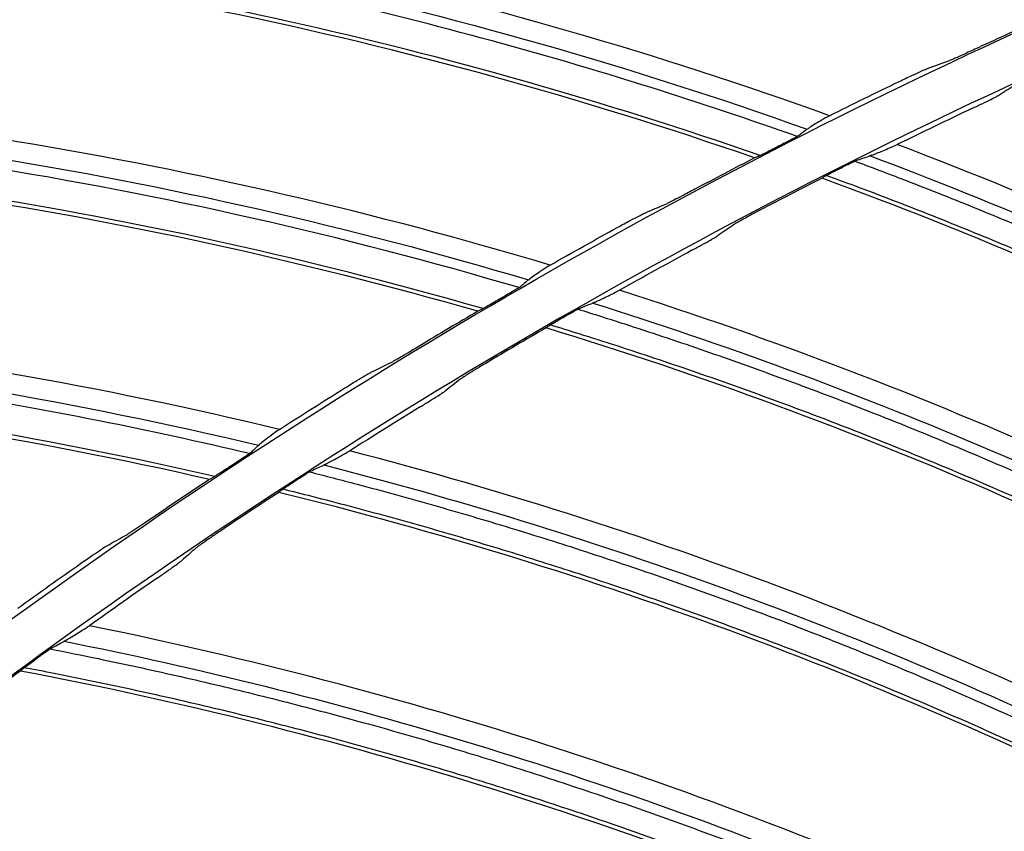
# Model space of a CAD drawing. Header units: centimetres. Extents: x 8435 to 34224, y 15581 to 23928.
# Tile 897 of 1056: x 14696.61 to 14700.92, y 23908.12 to 23911.67. Entities that reach past the tile are written whole.
import ezdxf

# ---------------------------------------------------------------- set-up
doc = ezdxf.new("R2010")
doc.units = ezdxf.units.CM
doc.header["$LTSCALE"] = 0.2
doc.layers.add('1', color=7, linetype='Continuous', true_color=0xffffff)

# ---------------------------------------------------------------- blocks, each defined once
blk = doc.blocks.new('A$C992146fe')
at = {"layer": '1', "color": 0, "linetype": 'Continuous', "extrusion": (0, 0, -1)}
for radius in [59.1458, 58.1597, 57.6055, 57.6]:
    blk.add_circle((-566.6772, 326.3007), radius, dxfattribs=at)
blk.add_arc((-566.6573, 326.3007), 65.2162, 23.948491, 70.835151, dxfattribs=at)
at = {"layer": '1', "color": 0, "linetype": 'Continuous'}
for points, knots in [([(624.8573, 326.3007), (624.8573, 328.2226), (624.7623, 330.1384), (624.3833, 333.9576), (624.0984, 335.86), (622.9768, 341.462), (621.8732, 345.0871), (619.6853, 350.3608), (618.8617, 352.0999), (617.0533, 355.4751), (616.0725, 357.1061), (612.9067, 361.834), (610.5003, 364.7677), (606.4335, 368.8303), (605.0083, 370.1191), (602.0652, 372.5299), (600.5411, 373.658), (597.3891, 375.7616), (595.7612, 376.7371), (592.3997, 378.5328), (590.6562, 379.3567), (585.3571, 381.5471), (581.7278, 382.6437), (574.2793, 384.1242), (570.4232, 384.5029), (562.822, 384.4984), (559.0501, 384.1274), (553.4356, 383.011), (551.5637, 382.5418), (547.9118, 381.4322), (546.1239, 380.7911), (540.8718, 378.6143), (537.5122, 376.8234), (531.1266, 372.556), (528.1941, 370.1435), (524.1719, 366.1231), (522.8943, 364.7154), (520.4685, 361.7617), (519.3197, 360.2126), (516.1441, 355.4585), (514.3577, 352.1165), (512.1711, 346.846), (511.5226, 345.0378), (510.4094, 341.3701), (509.9473, 339.5226), (508.8363, 333.9403), (508.4597, 330.1659), (508.4561, 324.4231), (508.5503, 322.5006), (508.9228, 318.7122), (509.2008, 316.836), (509.938, 313.1191), (510.3972, 311.2784), (511.4995, 307.6329), (512.147, 305.8184), (514.341, 300.5153), (516.1291, 297.1709), (519.2875, 292.4341), (520.4203, 290.9021), (522.851, 287.9349), (524.1388, 286.5133), (528.1699, 282.4781), (531.0966, 280.0706), (535.8489, 276.8869), (537.5028, 275.8933), (540.8703, 274.0903), (542.5879, 273.2771), (547.8393, 271.0966), (551.4716, 269.9854), (559.0086, 268.4776), (562.7904, 268.1057), (568.4763, 268.0982), (570.3742, 268.1881), (574.1753, 268.5567), (576.0844, 268.8376), (581.6968, 269.9482), (585.3246, 271.0446), (590.597, 273.2182), (592.3315, 274.0345), (595.7176, 275.8386), (597.353, 276.8171), (602.0911, 279.9747), (605.0279, 282.3738), (609.0922, 286.4236), (610.3883, 287.8498), (612.8086, 290.7912), (613.9407, 292.3137), (616.0511, 295.461), (617.0294, 297.0857), (618.8303, 300.4388), (619.6562, 302.1755), (621.8643, 307.4828), (622.9735, 311.1247), (624.0986, 316.7412), (624.3836, 318.6457), (624.7623, 322.4634), (624.8573, 324.3787), (624.8573, 326.3007)], [0, 0, 0, 0, 0.015625, 0.015625, 0.03125, 0.03125, 0.0625, 0.0625, 0.078125, 0.078125, 0.09375, 0.09375, 0.125, 0.125, 0.140625, 0.140625, 0.15625, 0.15625, 0.171875, 0.171875, 0.1875, 0.1875, 0.21875, 0.21875, 0.25, 0.25, 0.28125, 0.28125, 0.296875, 0.296875, 0.3125, 0.3125, 0.34375, 0.34375, 0.375, 0.375, 0.390625, 0.390625, 0.40625, 0.40625, 0.4375, 0.4375, 0.453125, 0.453125, 0.46875, 0.46875, 0.5, 0.5, 0.515625, 0.515625, 0.53125, 0.53125, 0.546875, 0.546875, 0.5625, 0.5625, 0.59375, 0.59375, 0.609375, 0.609375, 0.625, 0.625, 0.65625, 0.65625, 0.671875, 0.671875, 0.6875, 0.6875, 0.71875, 0.71875, 0.75, 0.75, 0.765625, 0.765625, 0.78125, 0.78125, 0.8125, 0.8125, 0.828125, 0.828125, 0.84375, 0.84375, 0.875, 0.875, 0.890625, 0.890625, 0.90625, 0.90625, 0.921875, 0.921875, 0.9375, 0.9375, 0.96875, 0.96875, 0.984375, 0.984375, 1, 1, 1, 1]), ([(624.4573, 326.3007), (624.4573, 324.3919), (624.363, 322.4897), (623.9868, 318.6983), (623.7038, 316.8069), (622.5864, 311.2289), (621.4849, 307.6121), (619.292, 302.3413), (618.4717, 300.6165), (616.6832, 297.2866), (615.7116, 295.673), (613.6157, 292.5473), (612.4914, 291.0352), (610.0877, 288.1141), (608.8005, 286.6977), (604.7642, 282.6757), (601.8477, 280.2931), (597.1419, 277.1572), (595.5179, 276.1854), (592.1551, 274.3937), (590.4325, 273.5831), (585.1962, 271.4244), (581.5934, 270.3355), (576.0196, 269.2325), (574.1236, 268.9536), (570.3487, 268.5875), (568.4638, 268.4982), (562.8168, 268.5056), (559.0614, 268.8749), (551.5757, 270.3725), (547.9688, 271.4759), (542.7532, 273.6416), (541.0475, 274.4492), (537.7032, 276.2397), (536.0606, 277.2265), (531.3411, 280.3883), (528.4344, 282.7792), (524.431, 286.7868), (523.1521, 288.1986), (520.7381, 291.1454), (519.6131, 292.6668), (516.4762, 297.3712), (514.7006, 300.6926), (512.5216, 305.9592), (511.8786, 307.7612), (510.7839, 311.3815), (510.3279, 313.2096), (509.5957, 316.9011), (509.3195, 318.7644), (508.9497, 322.5267), (508.8561, 324.436), (508.8597, 330.1393), (509.2336, 333.8877), (510.3371, 339.4318), (510.796, 341.2666), (511.9015, 344.909), (512.5456, 346.7048), (514.7171, 351.9391), (516.4913, 355.2582), (519.645, 359.9795), (520.786, 361.5181), (523.1951, 364.4514), (524.4639, 365.8494), (528.4586, 369.8423), (531.3706, 372.2379), (537.7127, 376.4763), (541.0489, 378.2547), (546.265, 380.4166), (548.0407, 381.0533), (551.6674, 382.1552), (553.5265, 382.6213), (559.1024, 383.73), (562.8485, 384.0984), (570.3972, 384.1029), (574.2271, 383.7268), (581.6241, 382.2565), (585.2287, 381.1674), (590.4913, 378.9921), (592.2229, 378.1738), (595.5611, 376.3905), (597.1779, 375.4217), (600.3082, 373.3325), (601.8218, 372.2121), (604.7447, 369.818), (606.1601, 368.538), (610.199, 364.5033), (612.5888, 361.5899), (615.7329, 356.8943), (616.707, 355.2745), (618.5029, 351.9226), (619.3209, 350.1954), (621.4937, 344.958), (622.5897, 341.3578), (623.7037, 335.7943), (623.9866, 333.9049), (624.363, 330.112), (624.4573, 328.2094), (624.4573, 326.3007)], [0, 0, 0, 0, 0.015625, 0.015625, 0.03125, 0.03125, 0.0625, 0.0625, 0.078125, 0.078125, 0.09375, 0.09375, 0.109375, 0.109375, 0.125, 0.125, 0.15625, 0.15625, 0.171875, 0.171875, 0.1875, 0.1875, 0.21875, 0.21875, 0.234375, 0.234375, 0.25, 0.25, 0.28125, 0.28125, 0.3125, 0.3125, 0.328125, 0.328125, 0.34375, 0.34375, 0.375, 0.375, 0.390625, 0.390625, 0.40625, 0.40625, 0.4375, 0.4375, 0.453125, 0.453125, 0.46875, 0.46875, 0.484375, 0.484375, 0.5, 0.5, 0.53125, 0.53125, 0.546875, 0.546875, 0.5625, 0.5625, 0.59375, 0.59375, 0.609375, 0.609375, 0.625, 0.625, 0.65625, 0.65625, 0.6875, 0.6875, 0.703125, 0.703125, 0.71875, 0.71875, 0.75, 0.75, 0.78125, 0.78125, 0.8125, 0.8125, 0.828125, 0.828125, 0.84375, 0.84375, 0.859375, 0.859375, 0.875, 0.875, 0.90625, 0.90625, 0.921875, 0.921875, 0.9375, 0.9375, 0.96875, 0.96875, 0.984375, 0.984375, 1, 1, 1, 1]), ([(617.8573, 326.3007), (617.8573, 329.683), (617.5254, 333.0093), (616.55, 337.9168), (616.1448, 339.5391), (615.1701, 342.7557), (614.5981, 344.3543), (612.6707, 349.0047), (611.098, 351.9455), (608.3114, 356.1196), (607.3071, 357.4757), (605.1657, 360.0852), (604.0389, 361.327), (600.4959, 364.8693), (597.9183, 366.9888), (593.7207, 369.796), (592.2664, 370.6676), (589.3104, 372.2472), (587.8011, 372.9607), (584.7207, 374.2374), (583.1496, 374.8006), (579.9448, 375.7748), (578.3023, 376.1873), (573.3455, 377.1736), (570.0234, 377.4989), (565.015, 377.5015), (563.3412, 377.421), (559.9847, 377.092), (558.3123, 376.8437), (553.3874, 375.8643), (550.1958, 374.8981), (545.5467, 372.9761), (544.0122, 372.2514), (541.0455, 370.6663), (539.6108, 369.806), (535.4491, 367.0268), (532.8626, 364.9112), (528.0814, 360.135), (525.9577, 357.5434), (523.1758, 353.3854), (522.3151, 351.9527), (520.7295, 348.9919), (520.0026, 347.4572), (518.0737, 342.8037), (517.1051, 339.6123), (515.7944, 333.0531), (515.4585, 329.6601), (515.4561, 322.9774), (515.7789, 319.6567), (516.7588, 314.7071), (517.1703, 313.0608), (518.1427, 309.8512), (518.7049, 308.2788), (519.979, 305.1972), (520.6909, 303.688), (522.266, 300.7339), (523.1337, 299.2825), (525.9415, 295.0751), (528.0603, 292.4946), (531.5973, 288.9506), (532.8367, 287.8241), (535.4394, 285.6839), (536.799, 284.6747), (540.9749, 281.8813), (543.9143, 280.3068), (548.557, 278.3775), (550.1529, 277.8045), (553.3736, 276.8252), (554.997, 276.4182), (559.9056, 275.4382), (563.2291, 275.1041), (569.9809, 275.0972), (573.3225, 275.4269), (578.2298, 276.3978), (579.851, 276.8013), (583.064, 277.7715), (584.6633, 278.3418), (589.322, 280.2676), (592.2645, 281.8385), (597.8286, 285.5457), (600.4667, 287.7061), (605.1978, 292.4296), (607.3181, 295.0047), (610.125, 299.193), (610.9993, 300.6484), (612.5837, 303.6066), (613.299, 305.1163), (615.2182, 309.7357), (616.2002, 312.9457), (617.5253, 319.5706), (617.8573, 322.9183), (617.8573, 326.3007)], [0, 0, 0, 0, 0.03125, 0.03125, 0.046875, 0.046875, 0.0625, 0.0625, 0.09375, 0.09375, 0.109375, 0.109375, 0.125, 0.125, 0.15625, 0.15625, 0.171875, 0.171875, 0.1875, 0.1875, 0.203125, 0.203125, 0.21875, 0.21875, 0.25, 0.25, 0.265625, 0.265625, 0.28125, 0.28125, 0.3125, 0.3125, 0.328125, 0.328125, 0.34375, 0.34375, 0.375, 0.375, 0.40625, 0.40625, 0.421875, 0.421875, 0.4375, 0.4375, 0.46875, 0.46875, 0.5, 0.5, 0.53125, 0.53125, 0.546875, 0.546875, 0.5625, 0.5625, 0.578125, 0.578125, 0.59375, 0.59375, 0.625, 0.625, 0.640625, 0.640625, 0.65625, 0.65625, 0.6875, 0.6875, 0.703125, 0.703125, 0.71875, 0.71875, 0.75, 0.75, 0.78125, 0.78125, 0.796875, 0.796875, 0.8125, 0.8125, 0.84375, 0.84375, 0.875, 0.875, 0.90625, 0.90625, 0.921875, 0.921875, 0.9375, 0.9375, 0.96875, 0.96875, 1, 1, 1, 1]), ([(617.4573, 326.3007), (617.4573, 322.9444), (617.128, 319.6233), (615.8131, 313.0499), (614.8389, 309.8652), (612.9346, 305.2818), (612.2249, 303.7838), (610.6529, 300.8489), (609.7854, 299.4048), (607.0005, 295.2492), (604.8965, 292.6941), (600.2027, 288.0078), (597.5849, 285.864), (592.0646, 282.1859), (589.1449, 280.6272), (584.5227, 278.7165), (582.9358, 278.1506), (579.748, 277.1881), (578.1394, 276.7876), (573.2704, 275.8244), (569.9551, 275.4973), (563.2558, 275.5041), (559.9586, 275.8355), (555.0881, 276.8079), (553.4773, 277.2118), (550.2819, 278.1833), (548.6984, 278.7519), (544.092, 280.6662), (541.1756, 282.2284), (537.0322, 284.9999), (535.6832, 286.0013), (533.1009, 288.1247), (531.8713, 289.2424), (528.3617, 292.7588), (526.2596, 295.319), (523.4737, 299.4936), (522.6128, 300.9337), (521.05, 303.8647), (520.3437, 305.362), (519.0795, 308.4196), (518.5217, 309.9798), (517.557, 313.1642), (517.1486, 314.7977), (516.1764, 319.7086), (515.8561, 323.0035), (515.8585, 329.6337), (516.1918, 333.0005), (517.4921, 339.5081), (518.4533, 342.6748), (520.3671, 347.2918), (521.0883, 348.8147), (522.6614, 351.7522), (523.5155, 353.1737), (526.2758, 357.2994), (528.3826, 359.8705), (533.1268, 364.6097), (535.6927, 366.7085), (539.8222, 369.4661), (541.2457, 370.3197), (544.189, 371.8923), (545.7117, 372.6114), (550.3244, 374.5184), (553.4911, 375.4771), (558.3775, 376.4489), (560.0368, 376.6952), (563.367, 377.0216), (565.0278, 377.1015), (569.9973, 377.0989), (573.2933, 376.7762), (578.2113, 375.7975), (579.841, 375.3882), (583.0207, 374.4217), (584.5796, 373.8629), (587.636, 372.5961), (589.1335, 371.8882), (592.0663, 370.321), (593.5093, 369.4562), (597.674, 366.6709), (600.2315, 364.5681), (603.7469, 361.0533), (604.8648, 359.8212), (606.9895, 357.2322), (607.986, 355.8867), (610.7509, 351.7451), (612.3112, 348.8272), (614.2236, 344.2133), (614.7912, 342.627), (615.7581, 339.4357), (616.1602, 337.8261), (617.128, 332.9567), (617.4573, 329.6569), (617.4573, 326.3007)], [0, 0, 0, 0, 0.03125, 0.03125, 0.0625, 0.0625, 0.078125, 0.078125, 0.09375, 0.09375, 0.125, 0.125, 0.15625, 0.15625, 0.1875, 0.1875, 0.203125, 0.203125, 0.21875, 0.21875, 0.25, 0.25, 0.28125, 0.28125, 0.296875, 0.296875, 0.3125, 0.3125, 0.34375, 0.34375, 0.359375, 0.359375, 0.375, 0.375, 0.40625, 0.40625, 0.421875, 0.421875, 0.4375, 0.4375, 0.453125, 0.453125, 0.46875, 0.46875, 0.5, 0.5, 0.53125, 0.53125, 0.5625, 0.5625, 0.578125, 0.578125, 0.59375, 0.59375, 0.625, 0.625, 0.65625, 0.65625, 0.671875, 0.671875, 0.6875, 0.6875, 0.71875, 0.71875, 0.734375, 0.734375, 0.75, 0.75, 0.78125, 0.78125, 0.796875, 0.796875, 0.8125, 0.8125, 0.828125, 0.828125, 0.84375, 0.84375, 0.875, 0.875, 0.890625, 0.890625, 0.90625, 0.90625, 0.9375, 0.9375, 0.953125, 0.953125, 0.96875, 0.96875, 1, 1, 1, 1]), ([(545.5558, 372.9656), (544.0738, 373.5705), (542.5491, 374.0821), (540.1965, 374.703), (539.4079, 374.8834), (537.8221, 375.1912), (537.024, 375.3134), (536.2242, 375.4243)], [0, 0, 0, 0, 0.5, 0.5, 0.75, 0.75, 1, 1, 1, 1]), ([(543.4334, 371.942), (543.0097, 372.0924), (542.5833, 372.2351), (541.6622, 372.5252), (541.1665, 372.6701), (540.1698, 372.9395), (539.6686, 373.064), (538.6617, 373.2922), (538.1557, 373.3959), (537.1402, 373.582), (536.6304, 373.6645), (535.6079, 373.8081), (535.0951, 373.8692), (534.3854, 373.9389), (534.1894, 373.9572), (533.9933, 373.9749)], [0, 0, 0, 0, 0.139267, 0.139267, 0.299215, 0.299215, 0.459162, 0.459162, 0.619111, 0.619111, 0.779061, 0.779061, 0.939011, 0.939011, 1, 1, 1, 1]), ([(534.1355, 374.0502), (534.4632, 374.0214), (534.7907, 373.9904), (536.3578, 373.8152), (537.5913, 373.6135), (540.4059, 373.0041), (541.9806, 372.5553), (543.5199, 372.0061)], [0, 0, 0, 0, 0.102454, 0.102454, 0.491001, 0.491001, 1, 1, 1, 1]), ([(543.1087, 371.7754), (541.7508, 372.2472), (540.3656, 372.6405), (537.7438, 373.2239), (536.511, 373.4328), (534.7329, 373.6424), (534.1939, 373.6942), (533.6543, 373.741)], [0, 0, 0, 0, 0.445329, 0.445329, 0.832208, 0.832208, 1, 1, 1, 1]), ([(543.0602, 371.7548), (541.5477, 372.2786), (539.9976, 372.7068), (537.6148, 373.1995), (536.8177, 373.3369), (535.2176, 373.5584), (534.4141, 373.6372), (533.6094, 373.7047)], [0, 0, 0, 0, 0.5, 0.5, 0.75, 0.75, 1, 1, 1, 1]), ([(545.018, 372.7197), (544.9791, 372.7016), (544.9398, 372.6835), (544.8764, 372.6546), (544.8501, 372.6427), (544.8112, 372.6255), (544.7965, 372.6191), (544.7777, 372.6112), (544.7716, 372.6087), (544.7676, 372.6073)], [0, 0, 0, 0, 0.373375, 0.373375, 0.655962, 0.655962, 0.861458, 0.861458, 1, 1, 1, 1]), ([(544.3261, 372.4237), (544.3641, 372.4421), (544.4026, 372.4604), (544.4652, 372.4897), (544.4914, 372.5017), (544.5302, 372.5192), (544.5449, 372.5257), (544.5638, 372.5338), (544.5699, 372.5363), (544.5738, 372.5377)], [0, 0, 0, 0, 0.369134, 0.369134, 0.653136, 0.653136, 0.859831, 0.859831, 1, 1, 1, 1]), ([(544.9635, 372.1871), (544.9939, 372.2015), (545.0243, 372.216), (545.0808, 372.2432), (545.1077, 372.2563), (545.1481, 372.2762), (545.1635, 372.284), (545.1865, 372.2958), (545.1949, 372.3003), (545.1988, 372.3027)], [0, 0, 0, 0, 0.298976, 0.298976, 0.590738, 0.590738, 0.804055, 0.804055, 1, 1, 1, 1]), ([(531.5973, 372.2195), (531.9264, 372.2085), (532.2553, 372.1952), (533.8298, 372.1051), (535.0724, 371.9705), (537.9159, 371.5144), (539.5125, 371.1515), (541.0792, 370.6865)], [0, 0, 0, 0, 0.102523, 0.102523, 0.491048, 0.491048, 1, 1, 1, 1]), ([(540.9962, 370.6178), (539.4492, 371.0741), (537.8726, 371.4308), (535.0533, 371.8805), (533.8134, 372.0151), (532.2002, 372.1083), (531.8283, 372.1225), (531.4563, 372.1344)], [0, 0, 0, 0, 0.499339, 0.499339, 0.884694, 0.884694, 1, 1, 1, 1]), ([(543.716, 372.1245), (543.6889, 372.1091), (543.6627, 372.0941), (543.6165, 372.067), (543.5959, 372.0546), (543.5595, 372.0323), (543.5438, 372.0223), (543.5308, 372.0137)], [0, 0, 0, 0, 0.332992, 0.332992, 0.665342, 0.665342, 1, 1, 1, 1]), ([(543.5144, 372.0021), (543.5011, 371.992), (543.4878, 371.9818), (543.4645, 371.9639), (543.4545, 371.9563), (543.4445, 371.9486)], [0, 0, 0, 0, 0.571882, 0.571882, 1, 1, 1, 1]), ([(543.4445, 371.9486), (543.4435, 371.9478), (543.4409, 371.9463), (543.4334, 371.942), (543.4284, 371.9392), (543.4147, 371.9318), (543.4051, 371.9267), (543.3813, 371.9142), (543.3662, 371.9064), (543.3449, 371.8954), (543.3386, 371.8922), (543.3323, 371.889)], [0, 0, 0, 0, 0.164995, 0.164995, 0.328676, 0.328676, 0.558258, 0.558258, 0.871782, 0.871782, 1, 1, 1, 1]), ([(540.6338, 370.4107), (539.0951, 370.8518), (537.524, 371.1955), (535.1179, 371.5584), (534.3144, 371.6525), (532.7045, 371.7871), (531.8978, 371.8222), (531.0906, 371.846)], [0, 0, 0, 0, 0.5, 0.5, 0.75, 0.75, 1, 1, 1, 1]), ([(540.6811, 370.4338), (539.2999, 370.8313), (537.8952, 371.1491), (535.2453, 371.5898), (534.0052, 371.7314), (532.2171, 371.8446), (531.6754, 371.8672), (531.1336, 371.8847)], [0, 0, 0, 0, 0.445129, 0.445129, 0.832057, 0.832057, 1, 1, 1, 1]), ([(543.2191, 371.8309), (543.2001, 371.8212), (543.1809, 371.8114), (543.1485, 371.795), (543.1345, 371.7881), (543.1137, 371.7778), (543.1058, 371.774), (543.0947, 371.7688), (543.0908, 371.7671), (543.0885, 371.7661)], [0, 0, 0, 0, 0.352323, 0.352323, 0.636542, 0.636542, 0.840789, 0.840789, 1, 1, 1, 1]), ([(543.3323, 371.889), (543.32, 371.8827), (543.3078, 371.8764), (543.2779, 371.8611), (543.2603, 371.8521), (543.2348, 371.839), (543.2269, 371.835), (543.2191, 371.8309)], [0, 0, 0, 0, 0.324877, 0.324877, 0.79118, 0.79118, 1, 1, 1, 1]), ([(544.0874, 371.7788), (544.1137, 371.7888), (544.1455, 371.8017), (544.2199, 371.8326), (544.2633, 371.8511), (544.31, 371.8712)], [0, 0, 0, 0, 0.496674, 0.496674, 1, 1, 1, 1]), ([(543.8335, 371.6757), (543.8485, 371.6833), (543.8638, 371.6909), (543.8911, 371.7044), (543.9036, 371.7104), (543.923, 371.7197), (543.9306, 371.7233), (543.9418, 371.7284), (543.9458, 371.7302), (543.9495, 371.7317), (543.9503, 371.732), (543.9509, 371.7322)], [0, 0, 0, 0, 0.30528, 0.30528, 0.574482, 0.574482, 0.77629, 0.77629, 0.938892, 0.938892, 1, 1, 1, 1]), ([(544.0711, 371.7727), (546.3199, 370.9293), (548.4866, 369.8696), (550.8985, 368.3838), (551.2601, 368.1524), (551.6177, 367.9148)], [0, 0, 0, 0, 0.848459, 0.848459, 1, 1, 1, 1]), ([(543.6707, 371.5909), (543.6725, 371.5921), (543.6762, 371.5943), (543.6861, 371.5998), (543.6923, 371.6032), (543.7098, 371.6125), (543.7223, 371.6191), (543.7518, 371.6344), (543.7698, 371.6436), (543.79, 371.6538), (543.7923, 371.655), (543.7946, 371.6562)], [0, 0, 0, 0, 0.175467, 0.175467, 0.34884, 0.34884, 0.616837, 0.616837, 0.956428, 0.956428, 1, 1, 1, 1]), ([(543.9376, 371.7266), (544.0724, 371.6765), (544.2069, 371.6257), (544.5575, 371.4908), (544.7732, 371.4055), (545.2029, 371.231), (545.4169, 371.1417), (545.8433, 370.9592), (546.0557, 370.8659), (546.4786, 370.6755), (546.6892, 370.5783), (547.1084, 370.3799), (547.3172, 370.2787), (547.7326, 370.0725), (547.9394, 369.9674), (548.3509, 369.7534), (548.5557, 369.6444), (548.9631, 369.4226), (549.1658, 369.3098), (549.569, 369.0804), (549.7696, 368.9638), (550.1684, 368.727), (550.3668, 368.6066), (550.7612, 368.3624), (550.9573, 368.2384), (551.2791, 368.0307), (551.4056, 367.948), (551.5316, 367.8645)], [0, 0, 0, 0, 0.050524, 0.050524, 0.132015, 0.132015, 0.213505, 0.213505, 0.294996, 0.294996, 0.376486, 0.376486, 0.457977, 0.457977, 0.539467, 0.539467, 0.620958, 0.620958, 0.702448, 0.702448, 0.783939, 0.783939, 0.865429, 0.865429, 0.94692, 0.94692, 1, 1, 1, 1]), ([(551.2929, 367.7767), (551.1226, 367.8885), (550.9514, 367.999), (550.5833, 368.2323), (550.3862, 368.3546), (549.9898, 368.5956), (549.7904, 368.7142), (549.3895, 368.9476), (549.188, 369.0625), (548.7828, 369.2884), (548.5792, 369.3994), (548.1698, 369.6176), (547.9641, 369.7248), (547.5507, 369.9351), (547.343, 370.0383), (546.9257, 370.2408), (546.716, 370.3401), (546.295, 370.5346), (546.0835, 370.6299), (545.6589, 370.8165), (545.4457, 370.9078), (545.0176, 371.0864), (544.8028, 371.1736), (544.3715, 371.3442), (544.155, 371.4274), (543.8547, 371.5397), (543.7715, 371.5704), (543.6882, 371.6009)], [0, 0, 0, 0, 0.071644, 0.071644, 0.153204, 0.153204, 0.234764, 0.234764, 0.316324, 0.316324, 0.397884, 0.397884, 0.479445, 0.479445, 0.561005, 0.561005, 0.642565, 0.642565, 0.724125, 0.724125, 0.805685, 0.805685, 0.887245, 0.887245, 0.968805, 0.968805, 1, 1, 1, 1]), ([(542.5364, 371.4801), (542.4985, 371.46), (542.4603, 371.4398), (542.3985, 371.4075), (542.3729, 371.3942), (542.335, 371.3749), (542.3207, 371.3677), (542.3023, 371.3588), (542.2963, 371.356), (542.2925, 371.3544)], [0, 0, 0, 0, 0.373388, 0.373388, 0.655969, 0.655969, 0.861462, 0.861462, 1, 1, 1, 1]), ([(541.8615, 371.1472), (541.8985, 371.1676), (541.9359, 371.1879), (541.9969, 371.2206), (542.0224, 371.234), (542.0602, 371.2536), (542.0745, 371.2609), (542.0929, 371.2699), (542.0989, 371.2727), (542.1027, 371.2744)], [0, 0, 0, 0, 0.369119, 0.369119, 0.653128, 0.653128, 0.859827, 0.859827, 1, 1, 1, 1]), ([(543.1061, 371.2956), (543.0764, 371.28), (543.0467, 371.2642), (542.9914, 371.2345), (542.9651, 371.2202), (542.9257, 371.1983), (542.9106, 371.1898), (542.8883, 371.1769), (542.8802, 371.172), (542.8764, 371.1693)], [0, 0, 0, 0, 0.298844, 0.298844, 0.590852, 0.590852, 0.80425, 0.80425, 1, 1, 1, 1]), ([(542.5108, 370.9454), (542.5404, 370.9614), (542.5699, 370.9776), (542.6249, 371.0078), (542.6511, 371.0223), (542.6903, 371.0444), (542.7053, 371.053), (542.7276, 371.066), (542.7357, 371.071), (542.7395, 371.0736)], [0, 0, 0, 0, 0.298971, 0.298971, 0.59074, 0.59074, 0.804056, 0.804056, 1, 1, 1, 1]), ([(541.2686, 370.8154), (541.2423, 370.7985), (541.2171, 370.7821), (541.1724, 370.7525), (541.1524, 370.739), (541.1173, 370.7147), (541.1022, 370.7039), (541.0897, 370.6946)], [0, 0, 0, 0, 0.332994, 0.332994, 0.665343, 0.665343, 1, 1, 1, 1]), ([(541.0071, 370.625), (541.0061, 370.6242), (541.0036, 370.6225), (540.9963, 370.6178), (540.9915, 370.6147), (540.9782, 370.6066), (540.9689, 370.601), (540.9458, 370.5872), (540.9312, 370.5786), (540.9105, 370.5665), (540.9044, 370.5629), (540.8983, 370.5594)], [0, 0, 0, 0, 0.165013, 0.165013, 0.328713, 0.328713, 0.558301, 0.558301, 0.871804, 0.871804, 1, 1, 1, 1]), ([(541.0739, 370.6822), (541.0612, 370.6713), (541.0484, 370.6604), (541.0262, 370.6414), (541.0166, 370.6332), (541.0071, 370.625)], [0, 0, 0, 0, 0.571881, 0.571881, 1, 1, 1, 1]), ([(610.8773, 326.3007), (610.8773, 323.3789), (610.5906, 320.5049), (609.747, 316.2625), (609.3965, 314.8598), (608.5531, 312.0783), (608.0588, 310.6988), (606.3942, 306.6848), (605.0348, 304.1432), (602.6223, 300.532), (601.7506, 299.3557), (599.9044, 297.1082), (598.9321, 296.038), (595.8733, 292.9818), (593.645, 291.1501), (590.0095, 288.7213), (588.7582, 287.9719), (586.2084, 286.6106), (584.9053, 285.9957), (582.2441, 284.8937), (580.8858, 284.4073), (578.1127, 283.5656), (576.6903, 283.2094), (572.4182, 282.3615), (569.5506, 282.0811), (563.7768, 282.0802), (560.8459, 282.3692), (555.1821, 283.498), (552.4248, 284.3332), (548.4024, 285.9984), (547.0765, 286.6252), (544.5202, 287.9926), (543.2832, 288.7356), (539.6912, 291.1363), (537.4485, 292.9726), (533.3245, 297.0973), (531.4967, 299.3294), (529.0942, 302.9234), (528.3503, 304.1626), (526.9792, 306.7258), (526.3532, 308.0501), (524.6922, 312.0625), (523.8562, 314.8185), (523.0079, 319.0734), (522.7922, 320.5194), (522.507, 323.416), (522.4372, 324.8608), (522.4374, 329.1854), (522.7168, 332.0551), (523.5672, 336.3393), (523.922, 337.7564), (524.7615, 340.5233), (525.2475, 341.8799), (526.3487, 344.5408), (526.9644, 345.8448), (528.3278, 348.3995), (529.0805, 349.6567), (531.5015, 353.2806), (533.3301, 355.5074), (537.4081, 359.5906), (539.6832, 361.4596), (544.4862, 364.6698), (547.0252, 366.0297), (551.0426, 367.6974), (552.423, 368.1927), (555.1985, 369.0354), (556.5988, 369.3856), (560.8358, 370.2303), (563.713, 370.519), (569.5506, 370.5223), (572.4222, 370.2379), (576.6615, 369.3982), (578.0631, 369.049), (580.843, 368.2087), (582.2233, 367.7157), (586.2382, 366.0547), (588.7786, 364.6987), (592.3864, 362.2939), (593.56, 361.4264), (595.813, 359.5801), (596.8852, 358.608), (599.9456, 355.5515), (601.7779, 353.3267), (604.2063, 349.7016), (604.9595, 348.4476), (606.3249, 345.8973), (606.9414, 344.5946), (608.046, 341.9357), (608.5336, 340.5792), (609.3774, 337.8114), (609.7347, 336.3935), (610.5907, 332.1096), (610.8773, 329.2224), (610.8773, 326.3007)], [0, 0, 0, 0, 0.03125, 0.03125, 0.046875, 0.046875, 0.0625, 0.0625, 0.09375, 0.09375, 0.109375, 0.109375, 0.125, 0.125, 0.15625, 0.15625, 0.171875, 0.171875, 0.1875, 0.1875, 0.203125, 0.203125, 0.21875, 0.21875, 0.25, 0.25, 0.28125, 0.28125, 0.3125, 0.3125, 0.328125, 0.328125, 0.34375, 0.34375, 0.375, 0.375, 0.40625, 0.40625, 0.421875, 0.421875, 0.4375, 0.4375, 0.46875, 0.46875, 0.484375, 0.484375, 0.5, 0.5, 0.53125, 0.53125, 0.546875, 0.546875, 0.5625, 0.5625, 0.578125, 0.578125, 0.59375, 0.59375, 0.625, 0.625, 0.65625, 0.65625, 0.6875, 0.6875, 0.703125, 0.703125, 0.71875, 0.71875, 0.75, 0.75, 0.78125, 0.78125, 0.796875, 0.796875, 0.8125, 0.8125, 0.84375, 0.84375, 0.859375, 0.859375, 0.875, 0.875, 0.90625, 0.90625, 0.921875, 0.921875, 0.9375, 0.9375, 0.953125, 0.953125, 0.96875, 0.96875, 1, 1, 1, 1]), ([(540.8983, 370.5594), (540.8864, 370.5524), (540.8745, 370.5455), (540.8455, 370.5286), (540.8284, 370.5186), (540.8037, 370.5042), (540.796, 370.4997), (540.7884, 370.4953)], [0, 0, 0, 0, 0.324875, 0.324875, 0.791178, 0.791178, 1, 1, 1, 1]), ([(541.6582, 370.4903), (541.6838, 370.5017), (541.7149, 370.5162), (541.7875, 370.5511), (541.8298, 370.572), (541.8754, 370.5946)], [0, 0, 0, 0, 0.496675, 0.496675, 1, 1, 1, 1]), ([(540.7884, 370.4953), (540.77, 370.4845), (540.7513, 370.4737), (540.7199, 370.4556), (540.7063, 370.4479), (540.686, 370.4365), (540.6783, 370.4323), (540.6676, 370.4265), (540.6638, 370.4246), (540.6615, 370.4235)], [0, 0, 0, 0, 0.352278, 0.352278, 0.636499, 0.636499, 0.840765, 0.840765, 1, 1, 1, 1]), ([(541.4102, 370.3736), (541.4248, 370.382), (541.4396, 370.3904), (541.4662, 370.4053), (541.4783, 370.412), (541.4972, 370.4224), (541.5046, 370.4264), (541.5155, 370.4321), (541.5194, 370.4341), (541.523, 370.4358), (541.5238, 370.4361), (541.5244, 370.4364)], [0, 0, 0, 0, 0.305299, 0.305299, 0.574488, 0.574488, 0.776301, 0.776301, 0.938918, 0.938918, 1, 1, 1, 1]), ([(541.6422, 370.4833), (543.9335, 369.7628), (546.1544, 368.822), (548.6433, 367.4689), (549.0171, 367.2573), (549.3871, 367.0394)], [0, 0, 0, 0, 0.848429, 0.848429, 1, 1, 1, 1]), ([(541.2522, 370.28), (541.254, 370.2813), (541.2576, 370.2837), (541.2672, 370.2898), (541.2732, 370.2935), (541.2901, 370.3038), (541.3023, 370.311), (541.3309, 370.3279), (541.3484, 370.3381), (541.368, 370.3494), (541.3702, 370.3507), (541.3725, 370.352)], [0, 0, 0, 0, 0.175483, 0.175483, 0.348872, 0.348872, 0.616863, 0.616863, 0.956417, 0.956417, 1, 1, 1, 1]), ([(541.5114, 370.43), (541.6488, 370.3873), (541.7859, 370.3438), (542.1434, 370.2281), (542.3633, 370.1546), (542.8019, 370.0036), (543.0204, 369.926), (543.4561, 369.7668), (543.6732, 369.6852), (544.1058, 369.5179), (544.3213, 369.4323), (544.7507, 369.2569), (544.9646, 369.1672), (545.3906, 368.9838), (545.6028, 368.89), (546.0253, 368.6985), (546.2357, 368.6008), (546.6545, 368.4014), (546.863, 368.2997), (547.278, 368.0925), (547.4846, 367.987), (547.8957, 367.772), (548.1003, 367.6626), (548.5073, 367.4401), (548.7098, 367.3269), (549.0426, 367.1368), (549.1734, 367.0611), (549.3038, 366.9845)], [0, 0, 0, 0, 0.050545, 0.050545, 0.132031, 0.132031, 0.213516, 0.213516, 0.295001, 0.295001, 0.376486, 0.376486, 0.457972, 0.457972, 0.539457, 0.539457, 0.620942, 0.620942, 0.702428, 0.702428, 0.783913, 0.783913, 0.865398, 0.865398, 0.946883, 0.946883, 1, 1, 1, 1]), ([(529.1626, 370.2541), (529.4918, 370.2609), (529.821, 370.2654), (531.3982, 370.2607), (532.6462, 370.1936), (535.5102, 369.8921), (537.1241, 369.6161), (538.7137, 369.2366)], [0, 0, 0, 0, 0.102537, 0.102537, 0.491055, 0.491055, 1, 1, 1, 1]), ([(549.0702, 366.8839), (548.894, 366.9864), (548.717, 367.0875), (548.3367, 367.3005), (548.1333, 367.412), (547.7244, 367.6312), (547.5189, 367.7388), (547.106, 367.9502), (546.8985, 368.054), (546.4817, 368.2576), (546.2724, 368.3575), (545.8518, 368.5532), (545.6406, 368.649), (545.2164, 368.8367), (545.0034, 368.9285), (544.5757, 369.1081), (544.361, 369.1959), (543.9301, 369.3673), (543.7138, 369.451), (543.2796, 369.6144), (543.0618, 369.694), (542.6247, 369.8491), (542.4054, 369.9247), (541.9655, 370.0716), (541.7449, 370.143), (541.4389, 370.2388), (541.3541, 370.2651), (541.2692, 370.291)], [0, 0, 0, 0, 0.071677, 0.071677, 0.153232, 0.153232, 0.234788, 0.234788, 0.316343, 0.316343, 0.397899, 0.397899, 0.479454, 0.479454, 0.56101, 0.56101, 0.642565, 0.642565, 0.724121, 0.724121, 0.805676, 0.805676, 0.887231, 0.887231, 0.968787, 0.968787, 1, 1, 1, 1]), ([(538.6347, 369.1636), (538.1973, 369.2672), (537.758, 369.363), (536.811, 369.5518), (536.3025, 369.6422), (535.2825, 369.8023), (534.7708, 369.8719), (533.7451, 369.9898), (533.2309, 370.0382), (532.2012, 370.1135), (531.6855, 370.1404), (530.6535, 370.1726), (530.1371, 370.1779), (529.4237, 370.1704), (529.2265, 370.1674), (529.0294, 370.1638)], [0, 0, 0, 0, 0.139242, 0.139242, 0.299177, 0.299177, 0.459112, 0.459112, 0.619048, 0.619048, 0.778984, 0.778984, 0.93892, 0.93892, 1, 1, 1, 1]), ([(610.4573, 326.3007), (610.4573, 329.1944), (610.1734, 332.0395), (609.339, 336.238), (608.9923, 337.6258), (608.1585, 340.3773), (607.6692, 341.745), (606.0203, 345.7232), (604.6749, 348.239), (601.4965, 353.0001), (599.6464, 355.2545), (595.6052, 359.2949), (593.4001, 361.1081), (589.8092, 363.5095), (588.565, 364.2552), (586.0364, 365.6065), (584.7452, 366.2168), (582.11, 367.3091), (580.7659, 367.7909), (578.0244, 368.6242), (576.6192, 368.9771), (572.3789, 369.8209), (569.5371, 370.0991), (565.2523, 370.1014), (563.8204, 370.0325), (560.9491, 369.7511), (559.5184, 369.5387), (555.3053, 368.7008), (552.575, 367.8742), (548.5979, 366.23), (547.2851, 365.61), (544.7473, 364.2541), (543.52, 363.5181), (539.9595, 361.1405), (537.7471, 359.3309), (533.6567, 355.2447), (531.8402, 353.028), (529.4602, 349.4707), (528.7239, 348.2451), (527.3675, 345.7124), (526.7456, 344.3994), (525.0955, 340.4185), (524.2669, 337.6882), (523.1457, 332.0773), (522.8583, 329.1744), (522.8563, 323.4578), (523.1324, 320.617), (523.9707, 316.3827), (524.3228, 314.9743), (525.1545, 312.2288), (525.6355, 310.8835), (526.7255, 308.2472), (527.3345, 306.9562), (528.6819, 304.4291), (529.4242, 303.1875), (531.8262, 299.5881), (533.6386, 297.3807), (536.6646, 294.3488), (537.7248, 293.3852), (539.9513, 291.5543), (541.1144, 290.6909), (544.6868, 288.3013), (547.2014, 286.9544), (551.1731, 285.3039), (552.5384, 284.8137), (555.2934, 283.976), (556.6822, 283.6278), (560.8816, 282.7894), (563.7245, 282.5036), (569.5007, 282.4977), (572.3591, 282.7798), (576.5572, 283.6103), (577.9442, 283.9556), (580.6927, 284.7855), (582.0609, 285.2734), (586.0462, 286.9208), (588.5636, 288.2647), (593.3232, 291.436), (595.5803, 293.2844), (599.6273, 297.3249), (601.4414, 299.528), (603.8425, 303.1109), (604.5906, 304.356), (605.9459, 306.8865), (606.5578, 308.1781), (608.1997, 312.1299), (609.0397, 314.8758), (610.1733, 320.5435), (610.4573, 323.4069), (610.4573, 326.3007)], [0, 0, 0, 0, 0.03125, 0.03125, 0.046875, 0.046875, 0.0625, 0.0625, 0.09375, 0.09375, 0.125, 0.125, 0.15625, 0.15625, 0.171875, 0.171875, 0.1875, 0.1875, 0.203125, 0.203125, 0.21875, 0.21875, 0.25, 0.25, 0.265625, 0.265625, 0.28125, 0.28125, 0.3125, 0.3125, 0.328125, 0.328125, 0.34375, 0.34375, 0.375, 0.375, 0.40625, 0.40625, 0.421875, 0.421875, 0.4375, 0.4375, 0.46875, 0.46875, 0.5, 0.5, 0.53125, 0.53125, 0.546875, 0.546875, 0.5625, 0.5625, 0.578125, 0.578125, 0.59375, 0.59375, 0.625, 0.625, 0.640625, 0.640625, 0.65625, 0.65625, 0.6875, 0.6875, 0.703125, 0.703125, 0.71875, 0.71875, 0.75, 0.75, 0.78125, 0.78125, 0.796875, 0.796875, 0.8125, 0.8125, 0.84375, 0.84375, 0.875, 0.875, 0.90625, 0.90625, 0.921875, 0.921875, 0.9375, 0.9375, 0.96875, 0.96875, 1, 1, 1, 1]), ([(540.1258, 370.108), (540.089, 370.0858), (540.0519, 370.0636), (539.992, 370.028), (539.9672, 370.0134), (539.9304, 369.992), (539.9164, 369.9841), (539.8986, 369.9742), (539.8928, 369.9711), (539.889, 369.9693)], [0, 0, 0, 0, 0.373384, 0.373384, 0.655962, 0.655962, 0.861458, 0.861458, 1, 1, 1, 1]), ([(540.7046, 369.9546), (540.6758, 369.9374), (540.6469, 369.92), (540.5933, 369.8873), (540.5679, 369.8716), (540.5297, 369.8477), (540.5151, 369.8384), (540.4935, 369.8242), (540.4857, 369.8189), (540.482, 369.8161)], [0, 0, 0, 0, 0.298857, 0.298857, 0.590859, 0.590859, 0.804262, 0.804262, 1, 1, 1, 1]), ([(538.284, 368.9371), (536.7236, 369.2943), (535.1362, 369.5524), (532.714, 369.7845), (531.9066, 369.8349), (530.2918, 369.8822), (529.4844, 369.8736), (528.6771, 369.8536)], [0, 0, 0, 0, 0.5, 0.5, 0.75, 0.75, 1, 1, 1, 1]), ([(538.33, 368.9628), (536.9291, 369.285), (535.5095, 369.5262), (532.84, 369.8227), (531.5918, 369.8971), (529.8013, 369.9133), (529.2596, 369.9064), (528.7179, 369.8946)], [0, 0, 0, 0, 0.445294, 0.445294, 0.832149, 0.832149, 1, 1, 1, 1]), ([(539.4699, 369.739), (539.5058, 369.7614), (539.542, 369.7837), (539.6011, 369.8196), (539.6258, 369.8344), (539.6625, 369.856), (539.6764, 369.8641), (539.6943, 369.8741), (539.7001, 369.8772), (539.7039, 369.8791)], [0, 0, 0, 0, 0.3691, 0.3691, 0.653113, 0.653113, 0.85982, 0.85982, 1, 1, 1, 1]), ([(540.1292, 369.5727), (540.1578, 369.5903), (540.1865, 369.608), (540.2397, 369.6412), (540.2651, 369.6571), (540.303, 369.6812), (540.3175, 369.6906), (540.3391, 369.7049), (540.3469, 369.7102), (540.3506, 369.7131)], [0, 0, 0, 0, 0.298974, 0.298974, 0.590743, 0.590743, 0.804059, 0.804059, 1, 1, 1, 1]), ([(538.8958, 369.3756), (538.8706, 369.3573), (538.8462, 369.3395), (538.8032, 369.3076), (538.784, 369.293), (538.7503, 369.2669), (538.7358, 369.2553), (538.7238, 369.2453)], [0, 0, 0, 0, 0.332995, 0.332995, 0.665344, 0.665344, 1, 1, 1, 1]), ([(538.7087, 369.2321), (538.6966, 369.2205), (538.6844, 369.2089), (538.6632, 369.1887), (538.6541, 369.18), (538.6451, 369.1713)], [0, 0, 0, 0, 0.57188, 0.57188, 1, 1, 1, 1]), ([(538.6451, 369.1713), (538.6442, 369.1704), (538.6418, 369.1686), (538.6347, 369.1635), (538.63, 369.1602), (538.6172, 369.1514), (538.6082, 369.1453), (538.5859, 369.1303), (538.5718, 369.1209), (538.5518, 369.1077), (538.5459, 369.1038), (538.54, 369.0999)], [0, 0, 0, 0, 0.165019, 0.165019, 0.328724, 0.328724, 0.558314, 0.558314, 0.87181, 0.87181, 1, 1, 1, 1]), ([(539.3024, 369.072), (539.3274, 369.0848), (539.3577, 369.101), (539.4283, 369.1398), (539.4694, 369.1629), (539.5137, 369.188)], [0, 0, 0, 0, 0.496675, 0.496675, 1, 1, 1, 1]), ([(538.54, 369.0999), (538.5285, 369.0923), (538.5169, 369.0848), (538.4889, 369.0663), (538.4724, 369.0554), (538.4485, 369.0397), (538.4411, 369.0348), (538.4337, 369.0299)], [0, 0, 0, 0, 0.324875, 0.324875, 0.791178, 0.791178, 1, 1, 1, 1]), ([(539.2869, 369.0642), (541.6138, 368.4689), (543.8825, 367.6497), (546.441, 366.4332), (546.8257, 366.2422), (547.207, 366.0446)], [0, 0, 0, 0, 0.848413, 0.848413, 1, 1, 1, 1]), ([(538.4337, 369.0299), (538.4159, 369.0182), (538.3979, 369.0063), (538.3675, 368.9866), (538.3543, 368.9782), (538.3347, 368.9657), (538.3272, 368.9611), (538.3168, 368.9547), (538.3131, 368.9526), (538.3109, 368.9514)], [0, 0, 0, 0, 0.352268, 0.352268, 0.636491, 0.636491, 0.840761, 0.840761, 1, 1, 1, 1]), ([(539.0612, 368.9421), (539.0753, 368.9513), (539.0897, 368.9605), (539.1154, 368.9768), (539.1271, 368.9842), (539.1454, 368.9955), (539.1526, 368.9999), (539.1631, 369.0062), (539.167, 369.0084), (539.1705, 369.0103), (539.1713, 369.0107), (539.1718, 369.011)], [0, 0, 0, 0, 0.305308, 0.305308, 0.57449, 0.57449, 0.776305, 0.776305, 0.938929, 0.938929, 1, 1, 1, 1]), ([(539.1592, 369.0039), (539.2987, 368.9687), (539.4379, 368.9327), (539.8011, 368.8365), (540.0248, 368.775), (540.4708, 368.648), (540.6933, 368.5824), (541.1369, 368.447), (541.3581, 368.3773), (541.7991, 368.2336), (542.019, 368.1598), (542.4572, 368.0079), (542.6757, 367.9299), (543.111, 367.7698), (543.3279, 367.6877), (543.7602, 367.5194), (543.9755, 367.4332), (544.4046, 367.2567), (544.6182, 367.1665), (545.0439, 366.9821), (545.2559, 366.8879), (545.678, 366.6955), (545.8882, 366.5973), (546.3067, 366.3971), (546.515, 366.2951), (546.8576, 366.1233), (546.9924, 366.0547), (547.1268, 365.9852)], [0, 0, 0, 0, 0.050543, 0.050543, 0.132027, 0.132027, 0.213511, 0.213511, 0.294995, 0.294995, 0.376479, 0.376479, 0.457963, 0.457963, 0.539447, 0.539447, 0.620931, 0.620931, 0.702416, 0.702416, 0.7839, 0.7839, 0.865384, 0.865384, 0.946868, 0.946868, 1, 1, 1, 1]), ([(538.9085, 368.8401), (538.9102, 368.8415), (538.9137, 368.8441), (538.9229, 368.8507), (538.9287, 368.8547), (538.9451, 368.8659), (538.9568, 368.8738), (538.9845, 368.8922), (539.0014, 368.9033), (539.0203, 368.9156), (539.0225, 368.917), (539.0247, 368.9185)], [0, 0, 0, 0, 0.175489, 0.175489, 0.348884, 0.348884, 0.616873, 0.616873, 0.956413, 0.956413, 1, 1, 1, 1]), ([(546.899, 365.8722), (546.7174, 365.965), (546.5352, 366.0564), (546.1439, 366.2486), (545.9348, 366.3489), (545.5146, 366.5455), (545.3036, 366.6419), (544.8798, 366.8307), (544.667, 366.9231), (544.2398, 367.1038), (544.0254, 367.1922), (543.5948, 367.3648), (543.3787, 367.4491), (542.945, 367.6135), (542.7273, 367.6937), (542.2906, 367.8499), (542.0714, 367.9259), (541.6318, 368.0737), (541.4113, 368.1456), (540.969, 368.2852), (540.7472, 368.3529), (540.3023, 368.4842), (540.0793, 368.5477), (539.632, 368.6706), (539.4078, 368.7299), (539.0971, 368.8091), (539.0111, 368.8307), (538.9249, 368.852)], [0, 0, 0, 0, 0.071685, 0.071685, 0.15324, 0.15324, 0.234795, 0.234795, 0.31635, 0.31635, 0.397905, 0.397905, 0.47946, 0.47946, 0.561015, 0.561015, 0.642571, 0.642571, 0.724126, 0.724126, 0.805681, 0.805681, 0.887236, 0.887236, 0.968791, 0.968791, 1, 1, 1, 1]), ([(537.793, 368.6074), (537.7575, 368.5832), (537.7217, 368.559), (537.6637, 368.5202), (537.6397, 368.5043), (537.6041, 368.481), (537.5907, 368.4723), (537.5734, 368.4614), (537.5677, 368.458), (537.5641, 368.456)], [0, 0, 0, 0, 0.373427, 0.373427, 0.656005, 0.656005, 0.861481, 0.861481, 1, 1, 1, 1]), ([(538.3794, 368.4855), (538.3515, 368.4668), (538.3236, 368.4479), (538.2719, 368.4123), (538.2473, 368.3953), (538.2105, 368.3693), (538.1964, 368.3592), (538.1756, 368.3439), (538.1681, 368.3382), (538.1646, 368.3351)], [0, 0, 0, 0, 0.29885, 0.29885, 0.590866, 0.590866, 0.804265, 0.804265, 1, 1, 1, 1]), ([(537.1579, 368.2034), (537.1926, 368.2277), (537.2275, 368.252), (537.2846, 368.291), (537.3085, 368.3071), (537.344, 368.3307), (537.3574, 368.3395), (537.3748, 368.3505), (537.3804, 368.3539), (537.3841, 368.3559)], [0, 0, 0, 0, 0.36918, 0.36918, 0.653178, 0.653178, 0.859853, 0.859853, 1, 1, 1, 1]), ([(537.8254, 368.073), (537.853, 368.0922), (537.8806, 368.1114), (537.932, 368.1474), (537.9565, 368.1647), (537.9931, 368.1908), (538.0071, 368.201), (538.0279, 368.2164), (538.0354, 368.2221), (538.0389, 368.2252)], [0, 0, 0, 0, 0.29895, 0.29895, 0.590734, 0.590734, 0.804043, 0.804043, 1, 1, 1, 1]), ([(537.0267, 367.5284), (537.051, 367.5425), (537.0804, 367.5603), (537.1487, 367.6029), (537.1886, 367.6282), (537.2315, 367.6556)], [0, 0, 0, 0, 0.496675, 0.496675, 1, 1, 1, 1]), ([(537.0116, 367.5197), (539.3675, 367.0512), (541.6772, 366.356), (544.2978, 365.2799), (544.6923, 365.11), (545.0837, 364.9333)], [0, 0, 0, 0, 0.848438, 0.848438, 1, 1, 1, 1]), ([(536.7928, 367.3856), (536.8064, 367.3955), (536.8202, 367.4055), (536.845, 367.4232), (536.8564, 367.4312), (536.874, 367.4435), (536.881, 367.4483), (536.8911, 367.4551), (536.8949, 367.4575), (536.8982, 367.4596), (536.899, 367.46), (536.8996, 367.4603)], [0, 0, 0, 0, 0.305265, 0.305265, 0.574479, 0.574479, 0.776284, 0.776284, 0.938874, 0.938874, 1, 1, 1, 1]), ([(536.8873, 367.4526), (537.0286, 367.425), (537.1697, 367.3965), (537.5377, 367.3201), (537.7643, 367.2709), (538.2166, 367.1682), (538.4423, 367.1147), (538.8926, 367.0036), (539.1172, 366.9459), (539.5654, 366.8263), (539.7889, 366.7645), (540.2347, 366.6366), (540.4571, 366.5705), (540.9005, 366.4342), (541.1215, 366.364), (541.5622, 366.2193), (541.7819, 366.1449), (542.2199, 365.9919), (542.4381, 365.9134), (542.8731, 365.7523), (543.0899, 365.6697), (543.5218, 365.5004), (543.737, 365.4138), (544.1658, 365.2366), (544.3793, 365.1459), (544.7306, 364.993), (544.8689, 364.9318), (545.0068, 364.8698)], [0, 0, 0, 0, 0.050577, 0.050577, 0.13206, 0.13206, 0.213543, 0.213543, 0.295026, 0.295026, 0.376509, 0.376509, 0.457993, 0.457993, 0.539476, 0.539476, 0.620959, 0.620959, 0.702442, 0.702442, 0.783925, 0.783925, 0.865408, 0.865408, 0.946891, 0.946891, 1, 1, 1, 1]), ([(536.6458, 367.2755), (536.6474, 367.277), (536.6508, 367.2798), (536.6596, 367.2868), (536.6652, 367.2912), (536.6809, 367.3032), (536.6922, 367.3117), (536.7189, 367.3316), (536.7351, 367.3436), (536.7534, 367.357), (536.7555, 367.3585), (536.7576, 367.36)], [0, 0, 0, 0, 0.175457, 0.175457, 0.348819, 0.348819, 0.61682, 0.61682, 0.956434, 0.956434, 1, 1, 1, 1]), ([(544.7854, 364.7445), (544.5992, 364.8274), (544.4123, 364.9088), (544.0113, 365.0794), (543.797, 365.1682), (543.3668, 365.3419), (543.1509, 365.4267), (542.7175, 365.5922), (542.5, 365.673), (542.0637, 365.8303), (541.8447, 365.9069), (541.4055, 366.056), (541.1851, 366.1285), (540.7431, 366.2692), (540.5214, 366.3375), (540.0769, 366.4697), (539.8539, 366.5338), (539.407, 366.6576), (539.1829, 366.7175), (538.7336, 366.8329), (538.5085, 366.8885), (538.0572, 366.9955), (537.831, 367.0468), (537.3778, 367.1453), (537.1507, 367.1925), (536.8361, 367.2547), (536.7488, 367.2716), (536.6615, 367.2882)], [0, 0, 0, 0, 0.071663, 0.071663, 0.153216, 0.153216, 0.234769, 0.234769, 0.316322, 0.316322, 0.397875, 0.397875, 0.479429, 0.479429, 0.560982, 0.560982, 0.642535, 0.642535, 0.724088, 0.724088, 0.805641, 0.805641, 0.887194, 0.887194, 0.968747, 0.968747, 1, 1, 1, 1])]:
    blk.add_open_spline(points, degree=3, knots=knots, dxfattribs=at)
for points in [[(543.716, 372.1245), (540.7143, 373.2041), (537.5629, 373.9069), (534.3819, 374.196)], [(545.5558, 372.9656), (545.3761, 372.8847), (545.1968, 372.8027), (545.018, 372.7197)], [(544.5738, 372.5377), (544.6383, 372.561), (544.7029, 372.5842), (544.7676, 372.6073)], [(543.716, 372.1245), (543.9187, 372.2256), (544.1221, 372.3254), (544.3261, 372.4237)], [(541.2686, 370.8154), (538.2127, 371.7309), (535.0277, 372.262), (531.8354, 372.3784)], [(545.3406, 372.3909), (545.2933, 372.3616), (545.246, 372.3322), (545.1988, 372.3027)], [(544.9635, 372.1871), (544.745, 372.0834), (544.5271, 371.9781), (544.31, 371.8712)], [(543.5144, 372.0021), (543.5186, 372.0053), (543.524, 372.0092), (543.5308, 372.0137)], [(551.8191, 368.0059), (549.4661, 369.5758), (546.9533, 370.8692), (544.31, 371.8712)], [(543.0602, 371.7548), (542.8851, 371.6643), (542.7105, 371.5727), (542.5364, 371.4801)], [(543.0885, 371.7661), (543.0791, 371.7624), (543.0696, 371.7586), (543.0602, 371.7548)], [(543.9509, 371.7322), (543.9881, 371.7448), (544.0254, 371.7573), (544.0626, 371.7698)], [(544.0874, 371.7788), (544.0778, 371.7752), (544.0695, 371.7722), (544.0626, 371.7698)], [(543.7946, 371.6562), (543.8076, 371.6627), (543.8205, 371.6692), (543.8335, 371.6757)], [(543.6505, 371.5773), (543.4685, 371.4845), (543.287, 371.3906), (543.1061, 371.2956)], [(543.6505, 371.5773), (543.6572, 371.5818), (543.6639, 371.5864), (543.6707, 371.5909)], [(551.2478, 367.7642), (548.8702, 369.3234), (546.3205, 370.603), (543.6505, 371.5773)], [(542.1027, 371.2744), (542.1658, 371.3011), (542.2291, 371.3278), (542.2925, 371.3544)], [(541.2686, 370.8154), (541.4655, 370.9273), (541.6631, 371.0379), (541.8615, 371.1472)], [(542.8764, 371.1693), (542.8307, 371.1375), (542.7851, 371.1056), (542.7395, 371.0736)], [(542.5108, 370.9454), (542.2982, 370.83), (542.0864, 370.7131), (541.8754, 370.5946)], [(541.0739, 370.6822), (541.0779, 370.6857), (541.0832, 370.6898), (541.0897, 370.6946)], [(549.5834, 367.1412), (547.1486, 368.5815), (544.5693, 369.7371), (541.8754, 370.5946)], [(538.8958, 369.3756), (535.7907, 370.1253), (532.5861, 370.4822), (529.3916, 370.4256)], [(541.5244, 370.4364), (541.5609, 370.4509), (541.5974, 370.4655), (541.6339, 370.48)], [(541.6582, 370.4903), (541.6488, 370.4861), (541.6407, 370.4827), (541.6339, 370.48)], [(540.6338, 370.4107), (540.4639, 370.3108), (540.2945, 370.2099), (540.1258, 370.108)], [(540.6615, 370.4235), (540.6523, 370.4192), (540.6431, 370.415), (540.6338, 370.4107)], [(541.3725, 370.352), (541.3851, 370.3592), (541.3976, 370.3664), (541.4102, 370.3736)], [(541.2329, 370.2654), (541.0562, 370.1629), (540.8801, 370.0593), (540.7046, 369.9546)], [(541.2329, 370.2654), (541.2393, 370.2703), (541.2458, 370.2752), (541.2522, 370.28)], [(549.0259, 366.869), (546.5673, 368.2972), (543.9518, 369.4371), (541.2329, 370.2654)], [(539.7039, 369.8791), (539.7654, 369.9092), (539.8271, 369.9392), (539.889, 369.9693)], [(540.482, 369.8161), (540.4382, 369.7818), (540.3943, 369.7475), (540.3506, 369.7131)], [(538.8958, 369.3756), (539.0864, 369.498), (539.2777, 369.6191), (539.4699, 369.739)], [(540.1292, 369.5727), (539.9231, 369.4459), (539.718, 369.3177), (539.5137, 369.188)], [(538.7087, 369.2321), (538.7125, 369.2357), (538.7175, 369.2401), (538.7238, 369.2453)], [(547.3975, 366.1569), (544.8883, 367.4633), (542.2501, 368.4776), (539.5137, 369.188)], [(539.1718, 369.011), (539.2075, 369.0275), (539.2431, 369.044), (539.2788, 369.0604)], [(539.3024, 369.072), (539.2933, 369.0674), (539.2854, 369.0635), (539.2788, 369.0604)], [(538.284, 368.9371), (538.1197, 368.8281), (537.956, 368.7182), (537.793, 368.6074)], [(538.3109, 368.9514), (538.302, 368.9466), (538.293, 368.9419), (538.284, 368.9371)], [(539.0247, 368.9185), (539.0369, 368.9263), (539.049, 368.9342), (539.0612, 368.9421)], [(538.89, 368.8245), (538.7191, 368.7125), (538.5489, 368.5995), (538.3794, 368.4855)], [(538.89, 368.8245), (538.8962, 368.8297), (538.9023, 368.8349), (538.9085, 368.8401)], [(546.8554, 365.855), (544.3231, 367.148), (541.6498, 368.1445), (538.89, 368.8245)], [(537.3841, 368.3559), (537.4439, 368.3893), (537.5039, 368.4227), (537.5641, 368.456)], [(538.1646, 368.3351), (538.1226, 368.2985), (538.0807, 368.2619), (538.0389, 368.2252)], [(536.6042, 367.8095), (536.7879, 367.942), (536.9725, 368.0733), (537.1579, 368.2034)], [(537.8254, 368.073), (537.6264, 367.9353), (537.4284, 367.7962), (537.2315, 367.6556)], [(545.2678, 365.0558), (542.6916, 366.2244), (540.0023, 367.0944), (537.2315, 367.6556)], [(536.8996, 367.4603), (536.9343, 367.4788), (536.969, 367.4972), (537.0037, 367.5155)], [(537.0267, 367.5284), (537.0178, 367.5232), (537.0101, 367.5189), (537.0037, 367.5155)], [(536.7576, 367.36), (536.7693, 367.3686), (536.7811, 367.3771), (536.7928, 367.3856)], [(536.6281, 367.2589), (536.4635, 367.1379), (536.2996, 367.0158), (536.1364, 366.8928)], [(536.6281, 367.2589), (536.634, 367.2644), (536.6399, 367.27), (536.6458, 367.2755)], [(544.7429, 364.725), (542.1442, 365.879), (539.4208, 366.7294), (536.6281, 367.2589)], [(543.201, 363.841), (540.5651, 364.8685), (537.8325, 365.5916), (535.0351, 366.002)]]:
    blk.add_open_spline(points, degree=3, dxfattribs=at)

msp = doc.modelspace()

# ---------------------------------------------------------------- block references
at = {"xscale": 0.5, "yscale": 0.5, "zscale": 0.5}
msp.add_blockref('A$C992146fe', (14428.3007, 23725.1883), dxfattribs=at)

doc.saveas('drawing.dxf')
